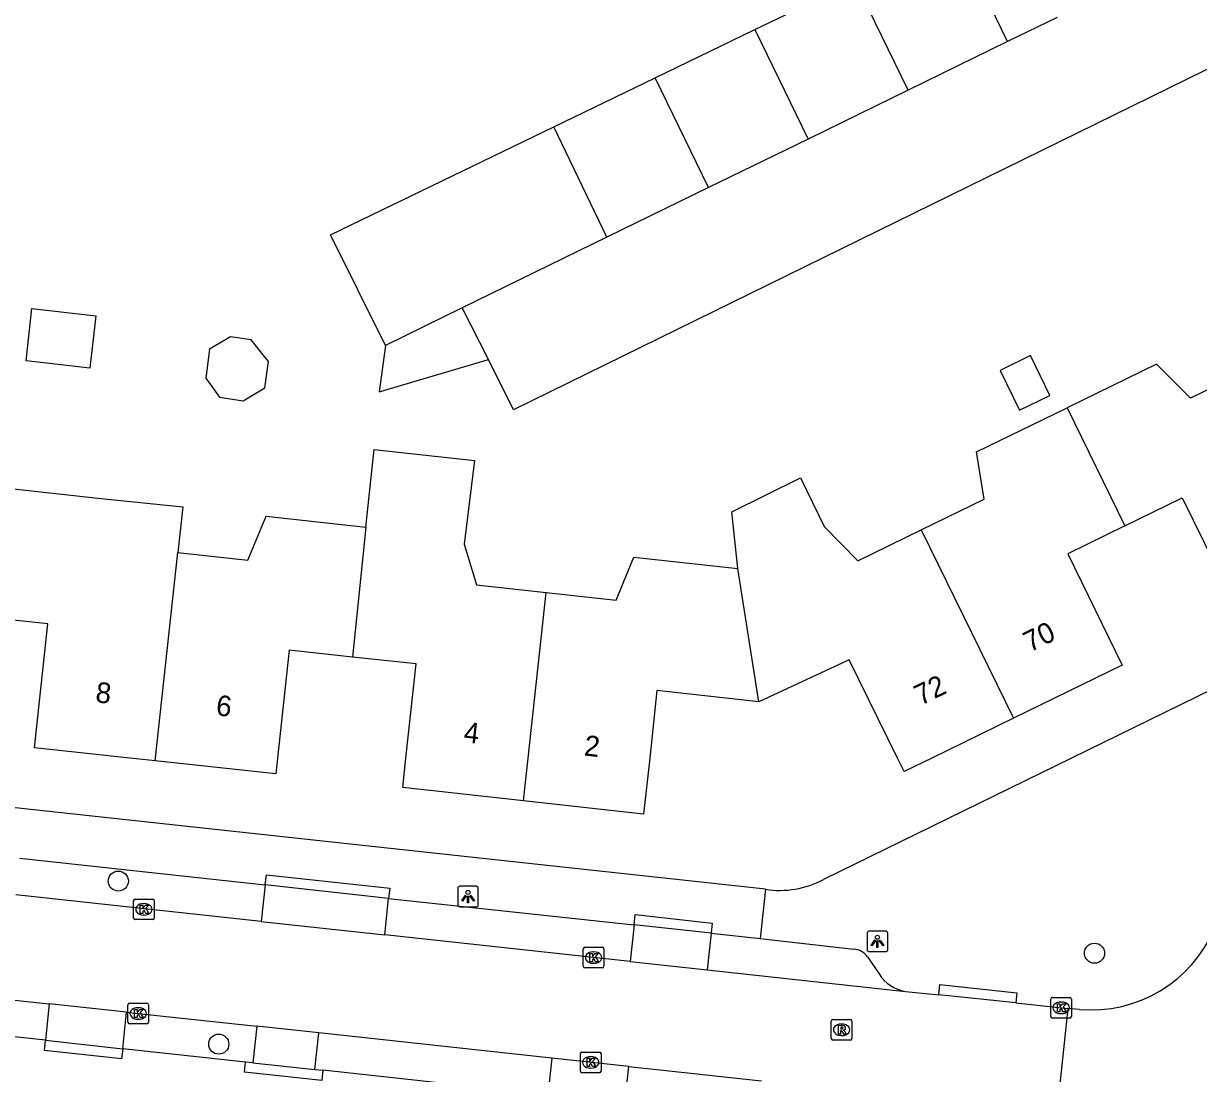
# Model space of a CAD drawing. Extents: x 160457 to 162082, y 388340 to 389736.
# Drawn here: x 161392.2 to 161449.3, y 388484.7 to 388535.7 of the extents above; entities that cross this region are included whole.
import ezdxf

# ---------------------------------------------------------------- set-up
doc = ezdxf.new("R2010")
doc.units = 0
for name, color, linetype in [('IMGEO_Boom', 7, 'Continuous'), ('IMGEO_Kolk', 7, 'Continuous'), ('IMGEO_Lichtpunt', 7, 'Continuous'), ('IMGEO_Pand', 7, 'Continuous'), ('IMGEO_Pand_nummerreeks', 7, 'Continuous'), ('IMGEO_Parkeervlak_open', 7, 'Continuous'), ('IMGEO_Rijbaan_lokaal_open', 7, 'Continuous'), ('IMGEO_Rioolput', 7, 'Continuous'), ('IMGEO_Voetpad_open', 7, 'Continuous')]:
    doc.layers.add(name, color=color, linetype=linetype)

msp = doc.modelspace()

# ---------------------------------------------------------------- linework, layer by layer
at = {"layer": 'IMGEO_Boom'}
for centre in [(161396.763, 388494.017), (161444.243, 388490.508), (161401.649, 388486.083)]:
    msp.add_circle(centre, 0.489, dxfattribs=at)
at = {"layer": 'IMGEO_Kolk'}
for p, q in [((161397.508, 388492.218), (161397.508, 388493.07)), ((161397.583, 388493.144), (161398.435, 388493.144)), ((161397.996, 388492.924), (161398.021, 388492.924)), ((161398.509, 388493.07), (161398.509, 388492.218)), ((161398.435, 388492.144), (161397.583, 388492.144)), ((161398.019, 388492.364), (161397.994, 388492.364)), ((161419.38, 388489.869), (161419.38, 388490.721)), ((161419.455, 388490.795), (161420.307, 388490.795)), ((161419.868, 388490.575), (161419.893, 388490.575)), ((161420.381, 388490.721), (161420.381, 388489.869)), ((161420.307, 388489.795), (161419.455, 388489.795)), ((161419.891, 388490.015), (161419.866, 388490.015)), ((161397.305, 388488.075), (161398.157, 388488.075)), ((161442.12, 388487.424), (161442.12, 388488.276)), ((161442.195, 388488.35), (161443.047, 388488.35)), ((161442.608, 388488.13), (161442.633, 388488.13)), ((161443.121, 388488.276), (161443.121, 388487.424)), ((161397.23, 388487.149), (161397.23, 388488.001)), ((161397.718, 388487.855), (161397.743, 388487.855)), ((161398.231, 388488.001), (161398.231, 388487.149)), ((161442.631, 388487.57), (161442.606, 388487.57)), ((161398.157, 388487.075), (161397.305, 388487.075)), ((161397.741, 388487.295), (161397.716, 388487.295)), ((161443.047, 388487.35), (161442.195, 388487.35)), ((161419.241, 388484.768), (161419.241, 388485.62)), ((161419.316, 388485.694), (161420.168, 388485.694)), ((161419.729, 388485.474), (161419.754, 388485.474)), ((161420.242, 388485.62), (161420.242, 388484.768)), ((161420.168, 388484.694), (161419.316, 388484.694)), ((161419.752, 388484.914), (161419.727, 388484.914))]:
    msp.add_line(p, q, dxfattribs=at)
for points in [[(161397.508, 388492.218), (161397.508, 388493.07)], [(161397.583, 388493.144), (161398.435, 388493.144)], [(161397.829, 388492.844), (161397.952, 388492.844), (161397.952, 388492.693), (161398.082, 388492.844), (161398.246, 388492.844), (161398.1, 388492.693), (161398.253, 388492.444), (161398.101, 388492.444), (161398.016, 388492.608), (161397.952, 388492.541), (161397.952, 388492.444), (161397.829, 388492.444), (161397.829, 388492.844)], [(161398.509, 388493.07), (161398.509, 388492.218)], [(161398.435, 388492.144), (161397.583, 388492.144)], [(161419.38, 388489.869), (161419.38, 388490.721)], [(161419.455, 388490.795), (161420.307, 388490.795)], [(161419.701, 388490.495), (161419.824, 388490.495), (161419.824, 388490.344), (161419.954, 388490.495), (161420.118, 388490.495), (161419.972, 388490.344), (161420.125, 388490.095), (161419.973, 388490.095), (161419.888, 388490.259), (161419.824, 388490.192), (161419.824, 388490.095), (161419.701, 388490.095), (161419.701, 388490.495)], [(161420.381, 388490.721), (161420.381, 388489.869)], [(161420.307, 388489.795), (161419.455, 388489.795)], [(161397.305, 388488.075), (161398.157, 388488.075)], [(161442.12, 388487.424), (161442.12, 388488.276)], [(161442.195, 388488.35), (161443.047, 388488.35)], [(161443.121, 388488.276), (161443.121, 388487.424)], [(161397.23, 388487.149), (161397.23, 388488.001)], [(161397.551, 388487.775), (161397.674, 388487.775), (161397.674, 388487.624), (161397.804, 388487.775), (161397.968, 388487.775), (161397.822, 388487.624), (161397.975, 388487.375), (161397.823, 388487.375), (161397.738, 388487.539), (161397.674, 388487.472), (161397.674, 388487.375), (161397.551, 388487.375), (161397.551, 388487.775)], [(161398.231, 388488.001), (161398.231, 388487.149)], [(161442.441, 388488.05), (161442.564, 388488.05), (161442.564, 388487.899), (161442.694, 388488.05), (161442.858, 388488.05), (161442.712, 388487.899), (161442.865, 388487.65), (161442.713, 388487.65), (161442.628, 388487.814), (161442.564, 388487.747), (161442.564, 388487.65), (161442.441, 388487.65), (161442.441, 388488.05)], [(161398.157, 388487.075), (161397.305, 388487.075)], [(161443.047, 388487.35), (161442.195, 388487.35)], [(161419.241, 388484.768), (161419.241, 388485.62)], [(161419.316, 388485.694), (161420.168, 388485.694)], [(161419.562, 388485.394), (161419.685, 388485.394), (161419.685, 388485.243), (161419.815, 388485.394), (161419.979, 388485.394), (161419.833, 388485.243), (161419.986, 388484.994), (161419.834, 388484.994), (161419.749, 388485.158), (161419.685, 388485.091), (161419.685, 388484.994), (161419.562, 388484.994), (161419.562, 388485.394)], [(161420.242, 388485.62), (161420.242, 388484.768)], [(161420.168, 388484.694), (161419.316, 388484.694)]]:
    msp.add_lwpolyline(points, dxfattribs=at)
for centre, start, end in [((161397.585, 388493.068), 91.552, 178.448), ((161397.585, 388493.068), 91.552, 178.448), ((161398.433, 388493.068), 1.552, 88.448), ((161398.433, 388493.068), 1.552, 88.448), ((161397.585, 388492.22), 181.552, 268.448), ((161397.585, 388492.22), 181.552, 268.448), ((161398.433, 388492.22), 271.552, 358.448), ((161398.433, 388492.22), 271.552, 358.448), ((161419.457, 388490.719), 91.552, 178.448), ((161419.457, 388490.719), 91.552, 178.448), ((161420.305, 388490.719), 1.552, 88.448), ((161420.305, 388490.719), 1.552, 88.448), ((161419.457, 388489.871), 181.552, 268.448), ((161419.457, 388489.871), 181.552, 268.448), ((161420.305, 388489.871), 271.552, 358.448), ((161420.305, 388489.871), 271.552, 358.448), ((161397.307, 388487.999), 91.552, 178.448), ((161397.307, 388487.999), 91.552, 178.448), ((161398.155, 388487.999), 1.552, 88.448), ((161398.155, 388487.999), 1.552, 88.448), ((161442.197, 388488.274), 91.552, 178.448), ((161442.197, 388488.274), 91.552, 178.448), ((161443.045, 388488.274), 1.552, 88.448), ((161443.045, 388488.274), 1.552, 88.448), ((161397.307, 388487.151), 181.552, 268.448), ((161397.307, 388487.151), 181.552, 268.448), ((161398.155, 388487.151), 271.552, 358.448), ((161398.155, 388487.151), 271.552, 358.448), ((161442.197, 388487.426), 181.552, 268.448), ((161442.197, 388487.426), 181.552, 268.448), ((161443.045, 388487.426), 271.552, 358.448), ((161443.045, 388487.426), 271.552, 358.448), ((161419.318, 388485.618), 91.552, 178.448), ((161419.318, 388485.618), 91.552, 178.448), ((161420.166, 388485.618), 1.552, 88.448), ((161420.166, 388485.618), 1.552, 88.448), ((161419.318, 388484.77), 181.552, 268.448), ((161419.318, 388484.77), 181.552, 268.448), ((161420.166, 388484.77), 271.552, 358.448), ((161420.166, 388484.77), 271.552, 358.448)]:
    msp.add_arc(centre, 0.0765, start, end, dxfattribs=at)
for centre, major_axis, ratio, start_param, end_param in [((161397.995, 388492.644), (-0.387, 0.002), 0.722429, 4.712389, 7.853982), ((161398.02, 388492.644), (-0.39, 0.002), 0.717154, 1.570796, 4.712389), ((161419.867, 388490.295), (-0.387, 0.002), 0.722429, 4.712389, 7.853982), ((161419.892, 388490.295), (-0.39, 0.002), 0.717154, 1.570796, 4.712389), ((161442.607, 388487.85), (-0.387, 0.002), 0.722429, 4.712389, 7.853982), ((161442.632, 388487.85), (-0.39, 0.002), 0.717154, 1.570796, 4.712389), ((161397.717, 388487.575), (-0.387, 0.002), 0.722429, 4.712389, 7.853982), ((161397.742, 388487.575), (-0.39, 0.002), 0.717154, 1.570796, 4.712389), ((161419.728, 388485.194), (-0.387, 0.002), 0.722429, 4.712389, 7.853982), ((161419.753, 388485.194), (-0.39, 0.002), 0.717154, 1.570796, 4.712389)]:
    msp.add_ellipse(centre, major_axis=major_axis, ratio=ratio, start_param=start_param, end_param=end_param, dxfattribs=at)
at = {"layer": 'IMGEO_Lichtpunt'}
for p, q in [((161413.277, 388493.667), (161413.277, 388492.86)), ((161413.277, 388493.667), (161413.277, 388492.86)), ((161414.179, 388493.762), (161413.371, 388493.762)), ((161414.179, 388493.762), (161413.371, 388493.762)), ((161414.273, 388492.86), (161414.273, 388493.667)), ((161414.273, 388492.86), (161414.273, 388493.667)), ((161413.371, 388492.766), (161414.179, 388492.766)), ((161413.371, 388492.766), (161414.179, 388492.766)), ((161434.089, 388491.581), (161433.281, 388491.581)), ((161434.089, 388491.581), (161433.281, 388491.581)), ((161433.187, 388491.486), (161433.187, 388490.679)), ((161433.187, 388491.486), (161433.187, 388490.679)), ((161434.183, 388490.679), (161434.183, 388491.486)), ((161434.183, 388490.679), (161434.183, 388491.486)), ((161433.281, 388490.585), (161434.089, 388490.585)), ((161433.281, 388490.585), (161434.089, 388490.585))]:
    msp.add_line(p, q, dxfattribs=at)
for points in [[(161413.651, 388493.331), (161413.69, 388493.303), (161413.502, 388493.041), (161413.464, 388493.068), (161413.651, 388493.331)], [(161413.753, 388493.283), (161413.8, 388493.283), (161413.8, 388492.961), (161413.753, 388492.961), (161413.753, 388493.283)], [(161413.863, 388493.303), (161413.901, 388493.33), (161414.088, 388493.068), (161414.049, 388493.04), (161413.863, 388493.303)], [(161433.561, 388491.15), (161433.6, 388491.122), (161433.412, 388490.86), (161433.374, 388490.887), (161433.561, 388491.15)], [(161433.663, 388491.102), (161433.71, 388491.102), (161433.71, 388490.78), (161433.663, 388490.78), (161433.663, 388491.102)], [(161433.773, 388491.122), (161433.811, 388491.149), (161433.998, 388490.887), (161433.959, 388490.859), (161433.773, 388491.122)]]:
    msp.add_lwpolyline(points, dxfattribs=at)
for centre in [(161413.776, 388493.465), (161433.686, 388491.284)]:
    msp.add_circle(centre, 0.0994, dxfattribs=at)
for centre, start, end in [((161413.371, 388493.667), 90, 180), ((161413.371, 388493.667), 90, 180), ((161414.179, 388493.667), 0, 90), ((161414.179, 388493.667), 0, 90), ((161413.371, 388492.86), 180, 270), ((161413.371, 388492.86), 180, 270), ((161414.179, 388492.86), 270, 0), ((161414.179, 388492.86), 270, 360), ((161433.281, 388491.486), 90, 180), ((161433.281, 388491.486), 90, 180), ((161434.089, 388491.486), 0, 90), ((161434.089, 388491.486), 0, 90), ((161433.281, 388490.679), 180, 270), ((161433.281, 388490.679), 180, 270), ((161434.089, 388490.679), 270, 0), ((161434.089, 388490.679), 270, 360)]:
    msp.add_arc(centre, 0.0946, start, end, dxfattribs=at)
at = {"layer": 'IMGEO_Pand'}
for points in [[(161440.019, 388534.866), (161437.454, 388540.148)], [(161427.729, 388535.444), (161432.599, 388537.8)], [(161435.172, 388532.497), (161432.599, 388537.8)], [(161442.42, 388536.039), (161440.019, 388534.866)], [(161422.878, 388533.097), (161427.729, 388535.444)], [(161427.729, 388535.444), (161430.31, 388530.121)], [(161440.019, 388534.866), (161435.172, 388532.497)], [(161417.943, 388530.71), (161422.878, 388533.097)], [(161425.474, 388527.757), (161422.878, 388533.097)], [(161435.172, 388532.497), (161430.31, 388530.121)], [(161409.764, 388520.079), (161407.09, 388525.461), (161417.943, 388530.71)], [(161420.523, 388525.338), (161417.943, 388530.71)], [(161430.31, 388530.121), (161425.474, 388527.757)], [(161425.474, 388527.757), (161420.523, 388525.338)], [(161420.523, 388525.338), (161413.495, 388521.903)], [(161395.673, 388521.521), (161395.382, 388518.967), (161392.275, 388519.321), (161392.565, 388521.875), (161395.673, 388521.521)], [(161413.495, 388521.903), (161409.764, 388520.079)], [(161414.763, 388519.386), (161413.495, 388521.903)], [(161401.679, 388517.554), (161402.833, 388517.388), (161403.898, 388518.009), (161404.064, 388519.292), (161403.22, 388520.355), (161402.227, 388520.498), (161401.207, 388519.902), (161401.023, 388518.482), (161401.679, 388517.554)], [(161409.764, 388520.079), (161409.444, 388517.817), (161414.763, 388519.386)], [(161440.593, 388516.922), (161442.072, 388517.639), (161441.13, 388519.582), (161439.65, 388518.864), (161440.593, 388516.922)], [(161451.978, 388519.004), (161448.913, 388517.509), (161447.256, 388519.16), (161442.915, 388517.043)], [(161435.811, 388511.101), (161438.884, 388512.603), (161438.511, 388514.895), (161442.915, 388517.043)], [(161442.915, 388517.043), (161445.711, 388511.294)], [(161408.798, 388511.242), (161409.2, 388515.015), (161414.081, 388514.48), (161413.588, 388510.409), (161414.188, 388508.43), (161417.577, 388508.056)], [(161426.901, 388509.217), (161426.598, 388511.98), (161429.946, 388513.629), (161431.099, 388511.263), (161432.738, 388509.599), (161435.811, 388511.101)], [(161390.928, 388513.175), (161395.769, 388512.641), (161399.897, 388512.22), (161399.656, 388510.006)], [(161445.711, 388511.294), (161448.513, 388512.667), (161451.163, 388507.258), (161456.461, 388509.842)], [(161399.656, 388510.006), (161403.056, 388509.637), (161403.947, 388511.775), (161408.798, 388511.242)], [(161408.798, 388511.242), (161408.159, 388504.918)], [(161435.811, 388511.101), (161440.301, 388501.943)], [(161445.711, 388511.294), (161442.943, 388509.938), (161445.593, 388504.529), (161440.301, 388501.943)], [(161398.554, 388499.866), (161399.656, 388510.006)], [(161417.577, 388508.056), (161420.986, 388507.679), (161421.842, 388509.781), (161426.901, 388509.217)], [(161427.919, 388502.744), (161426.901, 388509.217)], [(161416.47, 388497.917), (161416.697, 388500), (161417.577, 388508.056)], [(161398.554, 388499.866), (161397.324, 388500), (161392.69, 388500.503), (161393.336, 388506.533), (161390.269, 388506.862)], [(161408.159, 388504.918), (161405.067, 388505.251), (161404.502, 388500), (161404.419, 388499.23), (161398.554, 388499.866)], [(161416.47, 388497.917), (161410.599, 388498.565), (161410.753, 388500), (161411.247, 388504.586), (161408.159, 388504.918)], [(161440.301, 388501.943), (161436.325, 388500), (161434.985, 388499.345), (161434.662, 388500), (161432.308, 388504.773), (161427.919, 388502.744)], [(161427.919, 388502.744), (161422.964, 388503.286), (161422.609, 388500), (161422.314, 388497.271), (161416.47, 388497.917)]]:
    msp.add_lwpolyline(points, dxfattribs=at)
at = {"layer": 'IMGEO_Parkeervlak_open'}
for points in [[(161403.913, 388493.826), (161403.72, 388492.048)], [(161409.722, 388491.397), (161409.912, 388493.176)], [(161421.85, 388491.889), (161421.656, 388490.104)], [(161425.592, 388491.478), (161425.396, 388489.699)], [(161393.408, 388488.038), (161393.219, 388486.269)], [(161396.977, 388485.861), (161397.167, 388487.636)], [(161403.502, 388486.952), (161403.31, 388485.175)], [(161406.328, 388484.851), (161406.52, 388486.626)], [(161417.849, 388485.4), (161417.655, 388483.624)], [(161421.402, 388483.214), (161421.595, 388484.995)]]:
    msp.add_lwpolyline(points, dxfattribs=at)
at = {"layer": 'IMGEO_Rijbaan_lokaal_open'}
for points in [[(161463.041, 388540.259), (161449.607, 388533.462), (161415.99, 388516.952), (161414.763, 388519.386)], [(161403.72, 388492.048), (161391.786, 388493.341)], [(161403.72, 388492.048), (161409.722, 388491.397)], [(161421.656, 388490.104), (161409.722, 388491.397)], [(161421.656, 388490.104), (161425.396, 388489.699)], [(161425.396, 388489.699), (161435.054, 388488.652)], [(161387.425, 388488.678), (161393.408, 388488.038)], [(161435.054, 388488.652), (161436.668, 388488.483)], [(161440.41, 388488.085), (161436.668, 388488.483)], [(161440.41, 388488.085), (161442.951, 388487.825)], [(161397.167, 388487.636), (161393.408, 388488.038)], [(161397.167, 388487.636), (161397.724, 388487.577), (161403.502, 388486.952)], [(161442.951, 388487.825), (161442.408, 388482.754)], [(161443.52, 388487.767), (161442.951, 388487.825)], [(161406.52, 388486.626), (161403.502, 388486.952)], [(161417.849, 388485.4), (161406.52, 388486.626)], [(161421.595, 388484.995), (161417.849, 388485.4)], [(161421.595, 388484.995), (161428.04, 388484.298)]]:
    msp.add_lwpolyline(points, dxfattribs=at)
msp.add_arc((161444.059, 388494.314), 6.569, 265.2964, 336.5721, dxfattribs=at)
at = {"layer": 'IMGEO_Rioolput'}
for p, q in [((161431.441, 388486.356), (161431.441, 388487.208)), ((161431.516, 388487.282), (161432.368, 388487.282)), ((161431.929, 388487.062), (161431.954, 388487.062)), ((161432.442, 388487.208), (161432.442, 388486.356)), ((161431.952, 388486.502), (161431.927, 388486.502)), ((161432.368, 388486.282), (161431.516, 388486.282))]:
    msp.add_line(p, q, dxfattribs=at)
for points in [[(161431.441, 388486.356), (161431.441, 388487.208)], [(161431.516, 388487.282), (161432.368, 388487.282)], [(161432.03, 388486.98), (161431.778, 388486.982), (161431.778, 388486.582)], [(161432.442, 388487.208), (161432.442, 388486.356)], [(161431.778, 388486.582), (161431.902, 388486.582), (161431.902, 388486.744), (161431.913, 388486.744)], [(161431.956, 388486.901), (161431.902, 388486.901), (161431.902, 388486.82)], [(161431.902, 388486.82), (161431.954, 388486.82)], [(161431.96, 388486.715), (161432.031, 388486.582), (161432.171, 388486.582), (161432.106, 388486.708)], [(161432.368, 388486.282), (161431.516, 388486.282)]]:
    msp.add_lwpolyline(points, dxfattribs=at)
for centre, radius, start, end in [((161431.518, 388487.206), 0.0765, 91.552, 178.448), ((161431.518, 388487.206), 0.0765, 91.552, 178.448), ((161432.029, 388486.87), 0.109, 350.3612, 89.416), ((161432.366, 388487.206), 0.0765, 1.552, 88.448), ((161432.366, 388487.206), 0.0765, 1.552, 88.448), ((161431.912, 388486.691), 0.0533, 26.0293, 88.6989), ((161431.938, 388487.009), 0.19, 274.7715, 282.9687), ((161431.962, 388486.805), 0.0964, 77.0061, 93.1865), ((161431.976, 388486.862), 0.0378, 276.6634, 79.6772), ((161432.027, 388486.87), 0.112, 277.5842, 350.9817), ((161432.011, 388486.655), 0.108, 29.5134, 73.7905), ((161431.518, 388486.358), 0.0765, 181.552, 268.448), ((161431.518, 388486.358), 0.0765, 181.552, 268.448), ((161432.366, 388486.358), 0.0765, 271.552, 358.448), ((161432.366, 388486.358), 0.0765, 271.552, 358.448)]:
    msp.add_arc(centre, radius, start, end, dxfattribs=at)
for centre, major_axis, ratio, start_param, end_param in [((161431.928, 388486.782), (-0.387, 0.002), 0.722429, 4.712389, 7.853982), ((161431.953, 388486.782), (-0.39, 0.002), 0.717154, 1.570796, 4.712389)]:
    msp.add_ellipse(centre, major_axis=major_axis, ratio=ratio, start_param=start_param, end_param=end_param, dxfattribs=at)
at = {"layer": 'IMGEO_Voetpad_open'}
for points in [[(161475.089, 388515.644), (161443.126, 388500), (161431.059, 388494.094)], [(161428.239, 388493.618), (161369.455, 388500), (161340.59, 388503.134), (161338.737, 388503.335)], [(161391.977, 388495.136), (161403.913, 388493.826)], [(161403.913, 388493.826), (161403.966, 388494.323), (161409.965, 388493.673), (161409.912, 388493.176)], [(161409.912, 388493.176), (161403.913, 388493.826)], [(161428.239, 388493.618), (161427.974, 388491.215)], [(161409.912, 388493.176), (161421.85, 388491.889)], [(161421.85, 388491.889), (161421.904, 388492.386), (161425.646, 388491.975), (161425.592, 388491.478)], [(161425.592, 388491.478), (161421.85, 388491.889)], [(161425.592, 388491.478), (161427.974, 388491.215)], [(161427.974, 388491.215), (161432.543, 388490.711)], [(161433.209, 388490.328), (161433.769, 388489.499)], [(161436.668, 388488.483), (161436.72, 388488.98), (161440.462, 388488.582), (161440.41, 388488.085)], [(161393.219, 388486.269), (161387.237, 388486.914)], [(161396.977, 388485.861), (161396.924, 388485.364), (161393.166, 388485.772), (161393.219, 388486.269)], [(161393.219, 388486.269), (161396.977, 388485.861)], [(161402.953, 388485.213), (161396.977, 388485.861)], [(161406.715, 388484.809), (161406.662, 388484.312), (161402.9, 388484.716), (161402.953, 388485.213)], [(161403.31, 388485.175), (161402.953, 388485.213)], [(161403.31, 388485.175), (161406.328, 388484.851)], [(161406.328, 388484.851), (161406.715, 388484.809)], [(161417.655, 388483.624), (161406.715, 388484.809)]]:
    msp.add_lwpolyline(points, dxfattribs=at)
for centre, radius, start, end in [((161428.939, 388498.062), 4.499, 261.0495, 298.1122), ((161432.424, 388489.733), 0.985, 37.1543, 83.0414), ((161435.305, 388490.43), 1.796, 211.2394, 261.9793)]:
    msp.add_arc(centre, radius, start, end, dxfattribs=at)

# ---------------------------------------------------------------- texts
at = {"layer": 'IMGEO_Pand_nummerreeks'}
for s, rotation, p in [('70', 26.0442, (161441.095, 388505.136)), ('8', 353.8063, (161395.625, 388502.72)), ('72', 26.0442, (161435.786, 388502.541)), ('6', 353.8057, (161401.485, 388502.083)), ('4', 353.6968, (161413.53, 388500.777)), ('2', 353.6968, (161419.386, 388500.13))]:
    msp.add_text(s, height=1, rotation=rotation, dxfattribs=at).set_placement(p)

doc.saveas('drawing.dxf')
